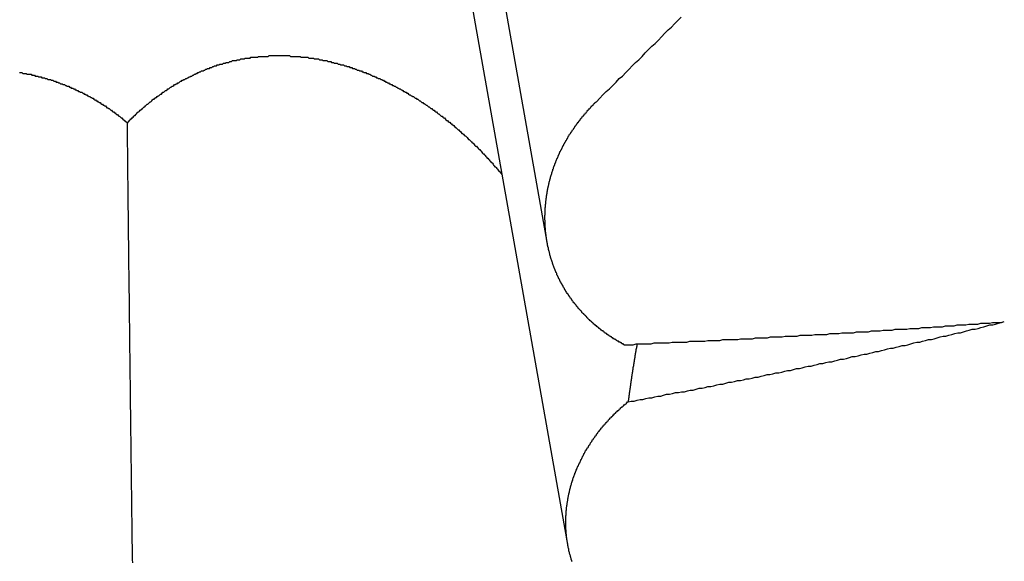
# Model space of a CAD drawing. Extents: x 1107 to 4046, y 937 to 3355.
# Tile 529 of 656: x 2217.481 to 2218.631, y 2668.723 to 2669.356. Entities that reach past the tile are written whole.
import ezdxf

# ---------------------------------------------------------------- set-up
doc = ezdxf.new("R2010")
doc.units = 0
doc.layers.add('KF_VIDA_L___C_REAR', color=7, linetype='CONTINUOUS')

# ---------------------------------------------------------------- blocks, each defined once
blk = doc.blocks.new('KF_VIDA_L___C_REAR')
at = {"layer": 'KF_VIDA_L___C_REAR'}
for p, q in [((31.118205, 979.882923), (31.032365, 980.367832)), ((31.142388, 979.529335), (31.015364, 980.246898))]:
    blk.add_line(p, q, dxfattribs=at)
for points in [[(31.1759, 980.047, 0), (31.1797, 980.051, 0), (31.1835, 980.055, 0), (31.1873, 980.059, 0), (31.1911, 980.062, 0), (31.195, 980.066, 0), (31.1988, 980.07, 0), (31.2026, 980.074, 0), (31.2064, 980.077, 0), (31.2102, 980.081, 0), (31.214, 980.085, 0), (31.2178, 980.089, 0), (31.2216, 980.093, 0), (31.2254, 980.096, 0), (31.2292, 980.1, 0), (31.233, 980.104, 0), (31.2368, 980.108, 0), (31.2406, 980.112, 0), (31.2444, 980.115, 0), (31.2482, 980.119, 0), (31.252, 980.123, 0), (31.2558, 980.127, 0), (31.2596, 980.131, 0), (31.2634, 980.134, 0), (31.2672, 980.138, 0), (31.271, 980.142, 0), (31.2748, 980.146, 0)], [(30.6279, 980.022, 0), (30.6287, 980.023, 0), (30.6295, 980.024, 0), (30.6303, 980.025, 0), (30.6312, 980.026, 0), (30.632, 980.027, 0), (30.6328, 980.027, 0), (30.6336, 980.028, 0), (30.6345, 980.029, 0), (30.6353, 980.03, 0), (30.6361, 980.031, 0), (30.637, 980.031, 0), (30.6378, 980.032, 0), (30.6387, 980.033, 0), (30.6395, 980.034, 0), (30.6404, 980.035, 0), (30.6413, 980.035, 0), (30.6421, 980.036, 0), (30.643, 980.037, 0), (30.6439, 980.038, 0), (30.6447, 980.038, 0), (30.6456, 980.039, 0), (30.6465, 980.04, 0), (30.6474, 980.041, 0), (30.6483, 980.041, 0), (30.6491, 980.042, 0), (30.65, 980.043, 0), (30.6509, 980.044, 0), (30.6518, 980.044, 0), (30.6527, 980.045, 0), (30.6536, 980.046, 0), (30.6545, 980.047, 0), (30.6555, 980.047, 0), (30.6564, 980.048, 0), (30.6573, 980.049, 0), (30.6582, 980.05, 0), (30.6591, 980.05, 0), (30.6601, 980.051, 0), (30.661, 980.052, 0), (30.6619, 980.052, 0), (30.6629, 980.053, 0), (30.6638, 980.054, 0), (30.6647, 980.054, 0), (30.6657, 980.055, 0), (30.6666, 980.056, 0), (30.6676, 980.056, 0), (30.6685, 980.057, 0), (30.6695, 980.058, 0), (30.6704, 980.058, 0), (30.6714, 980.059, 0), (30.6723, 980.06, 0), (30.6733, 980.06, 0), (30.6743, 980.061, 0), (30.6752, 980.062, 0), (30.6762, 980.062, 0), (30.6772, 980.063, 0), (30.6782, 980.064, 0), (30.6791, 980.064, 0), (30.6801, 980.065, 0), (30.6811, 980.065, 0), (30.6821, 980.066, 0), (30.6831, 980.067, 0), (30.6841, 980.067, 0), (30.6851, 980.068, 0), (30.686, 980.068, 0), (30.687, 980.069, 0), (30.688, 980.069, 0), (30.689, 980.07, 0), (30.69, 980.071, 0), (30.691, 980.071, 0), (30.692, 980.072, 0), (30.693, 980.072, 0), (30.694, 980.073, 0), (30.695, 980.073, 0), (30.6961, 980.074, 0), (30.6971, 980.074, 0), (30.6981, 980.075, 0), (30.6991, 980.075, 0), (30.7001, 980.076, 0), (30.7011, 980.076, 0), (30.7021, 980.077, 0), (30.7031, 980.077, 0), (30.7042, 980.078, 0), (30.7052, 980.078, 0), (30.7062, 980.079, 0), (30.7072, 980.079, 0), (30.7082, 980.08, 0), (30.7093, 980.08, 0), (30.7103, 980.081, 0), (30.7113, 980.081, 0), (30.7123, 980.082, 0), (30.7134, 980.082, 0), (30.7144, 980.083, 0), (30.7154, 980.083, 0), (30.7164, 980.083, 0), (30.7175, 980.084, 0), (30.7185, 980.084, 0), (30.7195, 980.085, 0), (30.7206, 980.085, 0), (30.7216, 980.086, 0), (30.7226, 980.086, 0), (30.7237, 980.086, 0), (30.7247, 980.087, 0), (30.7257, 980.087, 0), (30.7267, 980.087, 0), (30.7278, 980.088, 0), (30.7288, 980.088, 0), (30.7298, 980.089, 0), (30.7309, 980.089, 0), (30.7319, 980.089, 0), (30.7329, 980.09, 0), (30.734, 980.09, 0), (30.735, 980.09, 0), (30.736, 980.091, 0), (30.7371, 980.091, 0), (30.7381, 980.091, 0), (30.7391, 980.091, 0), (30.7402, 980.092, 0), (30.7412, 980.092, 0), (30.7422, 980.092, 0), (30.7433, 980.093, 0), (30.7443, 980.093, 0), (30.7454, 980.093, 0), (30.7464, 980.093, 0), (30.7475, 980.094, 0), (30.7485, 980.094, 0), (30.7496, 980.094, 0), (30.7506, 980.095, 0), (30.7517, 980.095, 0), (30.7528, 980.095, 0), (30.7538, 980.095, 0), (30.7549, 980.095, 0), (30.756, 980.096, 0), (30.757, 980.096, 0), (30.7581, 980.096, 0), (30.7592, 980.096, 0), (30.7603, 980.097, 0), (30.7614, 980.097, 0), (30.7625, 980.097, 0), (30.7635, 980.097, 0), (30.7646, 980.097, 0), (30.7657, 980.098, 0), (30.7668, 980.098, 0), (30.7679, 980.098, 0), (30.769, 980.098, 0), (30.7701, 980.098, 0), (30.7712, 980.098, 0), (30.7723, 980.099, 0), (30.7734, 980.099, 0), (30.7745, 980.099, 0), (30.7756, 980.099, 0), (30.7767, 980.099, 0), (30.7779, 980.099, 0), (30.779, 980.099, 0), (30.7801, 980.099, 0), (30.7812, 980.1, 0), (30.7823, 980.1, 0), (30.7834, 980.1, 0), (30.7845, 980.1, 0), (30.7857, 980.1, 0), (30.7868, 980.1, 0), (30.7879, 980.1, 0), (30.789, 980.1, 0), (30.7902, 980.1, 0), (30.7913, 980.1, 0), (30.7924, 980.1, 0), (30.7935, 980.101, 0), (30.7947, 980.101, 0), (30.7958, 980.101, 0), (30.7969, 980.101, 0), (30.7981, 980.101, 0), (30.7992, 980.101, 0), (30.8003, 980.101, 0), (30.8014, 980.101, 0), (30.8026, 980.101, 0), (30.8037, 980.101, 0), (30.8048, 980.101, 0), (30.806, 980.101, 0), (30.8071, 980.101, 0), (30.8082, 980.101, 0), (30.8094, 980.101, 0), (30.8105, 980.101, 0), (30.8116, 980.101, 0), (30.8128, 980.101, 0), (30.8139, 980.101, 0), (30.815, 980.101, 0), (30.8162, 980.101, 0), (30.8173, 980.101, 0), (30.8185, 980.1, 0), (30.8196, 980.1, 0), (30.8207, 980.1, 0), (30.8219, 980.1, 0), (30.823, 980.1, 0), (30.8241, 980.1, 0), (30.8253, 980.1, 0), (30.8264, 980.1, 0), (30.8275, 980.1, 0), (30.8286, 980.1, 0), (30.8298, 980.1, 0), (30.8309, 980.099, 0), (30.832, 980.099, 0), (30.8332, 980.099, 0), (30.8343, 980.099, 0), (30.8354, 980.099, 0), (30.8365, 980.099, 0), (30.8377, 980.099, 0), (30.8388, 980.099, 0), (30.8399, 980.098, 0), (30.841, 980.098, 0), (30.8422, 980.098, 0), (30.8433, 980.098, 0), (30.8444, 980.098, 0), (30.8455, 980.098, 0), (30.8466, 980.097, 0), (30.8478, 980.097, 0), (30.8489, 980.097, 0), (30.85, 980.097, 0), (30.8511, 980.097, 0), (30.8522, 980.096, 0), (30.8533, 980.096, 0), (30.8544, 980.096, 0), (30.8556, 980.096, 0), (30.8567, 980.095, 0), (30.8578, 980.095, 0), (30.8589, 980.095, 0), (30.86, 980.095, 0), (30.8611, 980.095, 0), (30.8622, 980.094, 0), (30.8633, 980.094, 0), (30.8644, 980.094, 0), (30.8655, 980.094, 0), (30.8665, 980.093, 0), (30.8676, 980.093, 0), (30.8687, 980.093, 0), (30.8698, 980.092, 0), (30.8709, 980.092, 0), (30.872, 980.092, 0), (30.8731, 980.092, 0), (30.8741, 980.091, 0), (30.8752, 980.091, 0), (30.8763, 980.091, 0), (30.8773, 980.09, 0), (30.8784, 980.09, 0), (30.8795, 980.09, 0), (30.8805, 980.09, 0), (30.8816, 980.089, 0), (30.8827, 980.089, 0), (30.8837, 980.089, 0), (30.8848, 980.088, 0), (30.8858, 980.088, 0), (30.8869, 980.088, 0), (30.8879, 980.087, 0), (30.889, 980.087, 0), (30.89, 980.087, 0), (30.8911, 980.086, 0), (30.8921, 980.086, 0), (30.8931, 980.086, 0), (30.8942, 980.085, 0), (30.8952, 980.085, 0), (30.8962, 980.084, 0), (30.8972, 980.084, 0), (30.8982, 980.084, 0), (30.8993, 980.083, 0), (30.9003, 980.083, 0), (30.9013, 980.083, 0), (30.9023, 980.082, 0), (30.9033, 980.082, 0), (30.9043, 980.081, 0), (30.9053, 980.081, 0), (30.9063, 980.081, 0), (30.9073, 980.08, 0), (30.9083, 980.08, 0), (30.9092, 980.08, 0), (30.9102, 980.079, 0), (30.9112, 980.079, 0), (30.9122, 980.078, 0), (30.9132, 980.078, 0), (30.9142, 980.077, 0), (30.9152, 980.077, 0), (30.9161, 980.077, 0), (30.9171, 980.076, 0), (30.9181, 980.076, 0), (30.9191, 980.075, 0), (30.9201, 980.075, 0), (30.9211, 980.074, 0), (30.9221, 980.074, 0), (30.923, 980.074, 0), (30.924, 980.073, 0), (30.925, 980.073, 0), (30.926, 980.072, 0), (30.927, 980.072, 0), (30.928, 980.071, 0), (30.929, 980.071, 0), (30.93, 980.07, 0), (30.9309, 980.07, 0), (30.9319, 980.069, 0), (30.9329, 980.069, 0), (30.9339, 980.068, 0), (30.9349, 980.068, 0), (30.9359, 980.067, 0), (30.9369, 980.067, 0), (30.9378, 980.066, 0), (30.9388, 980.066, 0), (30.9398, 980.065, 0), (30.9408, 980.065, 0), (30.9418, 980.064, 0), (30.9428, 980.064, 0), (30.9438, 980.063, 0), (30.9447, 980.063, 0), (30.9457, 980.062, 0), (30.9467, 980.062, 0), (30.9477, 980.061, 0), (30.9487, 980.061, 0), (30.9496, 980.06, 0), (30.9506, 980.059, 0), (30.9516, 980.059, 0), (30.9526, 980.058, 0), (30.9536, 980.058, 0), (30.9545, 980.057, 0), (30.9555, 980.057, 0), (30.9565, 980.056, 0), (30.9575, 980.055, 0), (30.9584, 980.055, 0), (30.9594, 980.054, 0), (30.9604, 980.054, 0), (30.9614, 980.053, 0), (30.9623, 980.053, 0), (30.9633, 980.052, 0), (30.9643, 980.051, 0), (30.9652, 980.051, 0), (30.9662, 980.05, 0), (30.9672, 980.05, 0), (30.9681, 980.049, 0), (30.9691, 980.048, 0), (30.9701, 980.048, 0), (30.971, 980.047, 0), (30.972, 980.046, 0), (30.9729, 980.046, 0), (30.9739, 980.045, 0), (30.9748, 980.045, 0), (30.9758, 980.044, 0), (30.9768, 980.043, 0), (30.9777, 980.043, 0), (30.9787, 980.042, 0), (30.9796, 980.041, 0), (30.9806, 980.041, 0), (30.9815, 980.04, 0), (30.9824, 980.039, 0), (30.9834, 980.039, 0), (30.9843, 980.038, 0), (30.9853, 980.037, 0), (30.9862, 980.037, 0), (30.9871, 980.036, 0), (30.9881, 980.035, 0), (30.989, 980.035, 0), (30.9899, 980.034, 0), (30.9909, 980.033, 0), (30.9918, 980.033, 0), (30.9927, 980.032, 0), (30.9937, 980.031, 0), (30.9946, 980.03, 0), (30.9955, 980.03, 0), (30.9964, 980.029, 0), (30.9973, 980.028, 0), (30.9983, 980.028, 0), (30.9992, 980.027, 0), (31.0001, 980.026, 0), (31.001, 980.025, 0), (31.0019, 980.025, 0), (31.0028, 980.024, 0), (31.0037, 980.023, 0), (31.0046, 980.023, 0), (31.0055, 980.022, 0), (31.0064, 980.021, 0), (31.0073, 980.02, 0), (31.0082, 980.02, 0), (31.0091, 980.019, 0), (31.01, 980.018, 0), (31.0109, 980.017, 0), (31.0117, 980.017, 0), (31.0126, 980.016, 0), (31.0135, 980.015, 0), (31.0144, 980.014, 0), (31.0153, 980.014, 0), (31.0161, 980.013, 0), (31.017, 980.012, 0), (31.0179, 980.011, 0), (31.0187, 980.01, 0), (31.0196, 980.01, 0), (31.0205, 980.009, 0), (31.0213, 980.008, 0), (31.0222, 980.007, 0), (31.023, 980.007, 0), (31.0239, 980.006, 0), (31.0247, 980.005, 0), (31.0256, 980.004, 0), (31.0264, 980.003, 0), (31.0273, 980.003, 0), (31.0281, 980.002, 0), (31.029, 980.001, 0), (31.0298, 980, 0), (31.0306, 979.999, 0), (31.0314, 979.999, 0), (31.0323, 979.998, 0), (31.0331, 979.997, 0), (31.0339, 979.996, 0), (31.0347, 979.995, 0), (31.0356, 979.995, 0), (31.0364, 979.994, 0), (31.0372, 979.993, 0), (31.038, 979.992, 0), (31.0388, 979.991, 0), (31.0396, 979.991, 0), (31.0404, 979.99, 0), (31.0412, 979.989, 0), (31.042, 979.988, 0), (31.0428, 979.987, 0), (31.0436, 979.986, 0), (31.0444, 979.986, 0), (31.0452, 979.985, 0), (31.0459, 979.984, 0), (31.0467, 979.983, 0), (31.0475, 979.982, 0), (31.0483, 979.981, 0), (31.049, 979.981, 0), (31.0498, 979.98, 0), (31.0506, 979.979, 0), (31.0513, 979.978, 0), (31.0521, 979.977, 0), (31.0528, 979.976, 0), (31.0536, 979.976, 0), (31.0543, 979.975, 0), (31.0551, 979.974, 0), (31.0558, 979.973, 0), (31.0566, 979.972, 0), (31.0573, 979.971, 0), (31.058, 979.971, 0), (31.0588, 979.97, 0), (31.0595, 979.969, 0), (31.0602, 979.968, 0), (31.061, 979.967, 0), (31.0617, 979.966, 0), (31.0624, 979.966, 0), (31.0631, 979.965, 0), (31.0638, 979.964, 0), (31.0645, 979.963, 0), (31.0652, 979.962, 0), (31.0659, 979.961, 0)], [(30.5017, 980.081, 0), (30.5027, 980.081, 0), (30.5037, 980.081, 0), (30.5047, 980.081, 0), (30.5057, 980.08, 0), (30.5066, 980.08, 0), (30.5076, 980.08, 0), (30.5086, 980.08, 0), (30.5096, 980.08, 0), (30.5105, 980.079, 0), (30.5115, 980.079, 0), (30.5125, 980.079, 0), (30.5135, 980.079, 0), (30.5144, 980.079, 0), (30.5154, 980.079, 0), (30.5164, 980.078, 0), (30.5174, 980.078, 0), (30.5183, 980.078, 0), (30.5193, 980.078, 0), (30.5203, 980.077, 0), (30.5213, 980.077, 0), (30.5223, 980.077, 0), (30.5232, 980.077, 0), (30.5242, 980.076, 0), (30.5252, 980.076, 0), (30.5262, 980.076, 0), (30.5272, 980.076, 0), (30.5281, 980.075, 0), (30.5291, 980.075, 0), (30.5301, 980.075, 0), (30.5311, 980.075, 0), (30.5321, 980.074, 0), (30.533, 980.074, 0), (30.534, 980.074, 0), (30.535, 980.073, 0), (30.536, 980.073, 0), (30.537, 980.073, 0), (30.538, 980.073, 0), (30.5389, 980.072, 0), (30.5399, 980.072, 0), (30.5409, 980.072, 0), (30.5419, 980.071, 0), (30.5429, 980.071, 0), (30.5438, 980.071, 0), (30.5448, 980.07, 0), (30.5458, 980.07, 0), (30.5468, 980.07, 0), (30.5477, 980.069, 0), (30.5487, 980.069, 0), (30.5497, 980.068, 0), (30.5507, 980.068, 0), (30.5516, 980.068, 0), (30.5526, 980.067, 0), (30.5536, 980.067, 0), (30.5546, 980.067, 0), (30.5555, 980.066, 0), (30.5565, 980.066, 0), (30.5575, 980.065, 0), (30.5584, 980.065, 0), (30.5594, 980.065, 0), (30.5604, 980.064, 0), (30.5613, 980.064, 0), (30.5623, 980.063, 0), (30.5633, 980.063, 0), (30.5642, 980.063, 0), (30.5652, 980.062, 0), (30.5662, 980.062, 0), (30.5671, 980.061, 0), (30.5681, 980.061, 0), (30.569, 980.06, 0), (30.57, 980.06, 0), (30.571, 980.059, 0), (30.5719, 980.059, 0), (30.5729, 980.058, 0), (30.5738, 980.058, 0), (30.5748, 980.058, 0), (30.5757, 980.057, 0), (30.5766, 980.057, 0), (30.5776, 980.056, 0), (30.5785, 980.056, 0), (30.5795, 980.055, 0), (30.5804, 980.055, 0), (30.5814, 980.054, 0), (30.5823, 980.054, 0), (30.5832, 980.053, 0), (30.5842, 980.053, 0), (30.5851, 980.052, 0), (30.586, 980.052, 0), (30.5869, 980.051, 0), (30.5879, 980.051, 0), (30.5888, 980.05, 0), (30.5897, 980.049, 0), (30.5906, 980.049, 0), (30.5915, 980.048, 0), (30.5925, 980.048, 0), (30.5934, 980.047, 0), (30.5943, 980.047, 0), (30.5952, 980.046, 0), (30.5961, 980.046, 0), (30.597, 980.045, 0), (30.5979, 980.044, 0), (30.5988, 980.044, 0), (30.5997, 980.043, 0), (30.6006, 980.043, 0), (30.6015, 980.042, 0), (30.6024, 980.042, 0), (30.6033, 980.041, 0), (30.6041, 980.04, 0), (30.605, 980.04, 0), (30.6059, 980.039, 0), (30.6068, 980.039, 0), (30.6077, 980.038, 0), (30.6085, 980.037, 0), (30.6094, 980.037, 0), (30.6103, 980.036, 0), (30.6111, 980.035, 0), (30.612, 980.035, 0), (30.6129, 980.034, 0), (30.6137, 980.034, 0), (30.6146, 980.033, 0), (30.6154, 980.032, 0), (30.6163, 980.032, 0), (30.6171, 980.031, 0), (30.618, 980.03, 0), (30.6188, 980.03, 0), (30.6197, 980.029, 0), (30.6205, 980.028, 0), (30.6213, 980.028, 0), (30.6222, 980.027, 0), (30.623, 980.026, 0), (30.6238, 980.026, 0), (30.6246, 980.025, 0), (30.6255, 980.024, 0), (30.6263, 980.024, 0), (30.6271, 980.023, 0), (30.6279, 980.022, 0)], [(31.2083, 979.763, 0), (31.2077, 979.763, 0), (31.207, 979.764, 0), (31.2063, 979.764, 0), (31.2056, 979.764, 0), (31.205, 979.765, 0), (31.2043, 979.765, 0), (31.2036, 979.766, 0), (31.203, 979.766, 0), (31.2023, 979.766, 0), (31.2016, 979.767, 0), (31.201, 979.767, 0), (31.2003, 979.767, 0), (31.1997, 979.768, 0), (31.199, 979.768, 0), (31.1984, 979.769, 0), (31.1977, 979.769, 0), (31.1971, 979.769, 0), (31.1965, 979.77, 0), (31.1958, 979.77, 0), (31.1952, 979.771, 0), (31.1945, 979.771, 0), (31.1939, 979.771, 0), (31.1933, 979.772, 0), (31.1927, 979.772, 0), (31.192, 979.773, 0), (31.1914, 979.773, 0), (31.1908, 979.773, 0), (31.1902, 979.774, 0), (31.1896, 979.774, 0), (31.189, 979.775, 0), (31.1884, 979.775, 0), (31.1878, 979.776, 0), (31.1872, 979.776, 0), (31.1866, 979.776, 0), (31.186, 979.777, 0), (31.1854, 979.777, 0), (31.1848, 979.778, 0), (31.1842, 979.778, 0), (31.1836, 979.779, 0), (31.183, 979.779, 0), (31.1825, 979.779, 0), (31.1819, 979.78, 0), (31.1813, 979.78, 0), (31.1807, 979.781, 0), (31.1801, 979.781, 0), (31.1796, 979.782, 0), (31.179, 979.782, 0), (31.1784, 979.783, 0), (31.1778, 979.783, 0), (31.1773, 979.784, 0), (31.1767, 979.784, 0), (31.1761, 979.785, 0), (31.1756, 979.785, 0), (31.175, 979.785, 0), (31.1744, 979.786, 0), (31.1739, 979.786, 0), (31.1733, 979.787, 0), (31.1728, 979.787, 0), (31.1722, 979.788, 0), (31.1717, 979.788, 0), (31.1711, 979.789, 0), (31.1706, 979.789, 0), (31.17, 979.79, 0), (31.1695, 979.79, 0), (31.1689, 979.791, 0), (31.1684, 979.791, 0), (31.1678, 979.792, 0), (31.1673, 979.792, 0), (31.1667, 979.793, 0), (31.1662, 979.793, 0), (31.1657, 979.794, 0), (31.1651, 979.794, 0), (31.1646, 979.795, 0), (31.1641, 979.796, 0), (31.1636, 979.796, 0), (31.163, 979.797, 0), (31.1625, 979.797, 0), (31.162, 979.798, 0), (31.1615, 979.798, 0), (31.161, 979.799, 0), (31.1605, 979.799, 0), (31.1599, 979.8, 0), (31.1594, 979.8, 0), (31.1589, 979.801, 0), (31.1584, 979.802, 0), (31.1579, 979.802, 0), (31.1574, 979.803, 0), (31.1569, 979.803, 0), (31.1564, 979.804, 0), (31.1559, 979.804, 0), (31.1554, 979.805, 0), (31.155, 979.805, 0), (31.1545, 979.806, 0), (31.154, 979.807, 0), (31.1535, 979.807, 0), (31.153, 979.808, 0), (31.1526, 979.808, 0), (31.1521, 979.809, 0), (31.1516, 979.81, 0), (31.1511, 979.81, 0), (31.1507, 979.811, 0), (31.1502, 979.811, 0), (31.1498, 979.812, 0), (31.1493, 979.812, 0), (31.1488, 979.813, 0), (31.1484, 979.814, 0), (31.1479, 979.814, 0), (31.1475, 979.815, 0), (31.147, 979.815, 0), (31.1466, 979.816, 0), (31.1462, 979.817, 0), (31.1457, 979.817, 0), (31.1453, 979.818, 0), (31.1449, 979.819, 0), (31.1444, 979.819, 0), (31.144, 979.82, 0), (31.1436, 979.82, 0), (31.1432, 979.821, 0), (31.1428, 979.822, 0), (31.1423, 979.822, 0), (31.1419, 979.823, 0), (31.1415, 979.823, 0), (31.1411, 979.824, 0), (31.1407, 979.825, 0), (31.1403, 979.825, 0), (31.1399, 979.826, 0), (31.1395, 979.827, 0), (31.1391, 979.827, 0), (31.1387, 979.828, 0), (31.1384, 979.829, 0), (31.138, 979.829, 0), (31.1376, 979.83, 0), (31.1372, 979.831, 0), (31.1369, 979.831, 0), (31.1365, 979.832, 0), (31.1361, 979.832, 0), (31.1358, 979.833, 0), (31.1354, 979.834, 0), (31.1351, 979.834, 0), (31.1347, 979.835, 0), (31.1344, 979.836, 0), (31.134, 979.836, 0), (31.1337, 979.837, 0), (31.1333, 979.838, 0), (31.133, 979.838, 0), (31.1327, 979.839, 0), (31.1323, 979.84, 0), (31.132, 979.84, 0), (31.1317, 979.841, 0), (31.1314, 979.842, 0), (31.131, 979.842, 0), (31.1307, 979.843, 0), (31.1304, 979.844, 0), (31.1301, 979.844, 0), (31.1298, 979.845, 0), (31.1295, 979.846, 0), (31.1292, 979.847, 0), (31.1289, 979.847, 0), (31.1286, 979.848, 0), (31.1283, 979.849, 0), (31.1281, 979.849, 0), (31.1278, 979.85, 0), (31.1275, 979.851, 0), (31.1272, 979.851, 0), (31.127, 979.852, 0), (31.1267, 979.853, 0), (31.1264, 979.853, 0), (31.1262, 979.854, 0), (31.1259, 979.855, 0), (31.1256, 979.855, 0), (31.1254, 979.856, 0), (31.1251, 979.857, 0), (31.1249, 979.858, 0), (31.1247, 979.858, 0), (31.1244, 979.859, 0), (31.1242, 979.86, 0), (31.124, 979.86, 0), (31.1237, 979.861, 0), (31.1235, 979.862, 0), (31.1233, 979.862, 0), (31.1231, 979.863, 0), (31.1228, 979.864, 0), (31.1226, 979.865, 0), (31.1224, 979.865, 0), (31.1222, 979.866, 0), (31.122, 979.867, 0), (31.1218, 979.867, 0), (31.1216, 979.868, 0), (31.1214, 979.869, 0), (31.1212, 979.87, 0), (31.121, 979.87, 0), (31.1209, 979.871, 0), (31.1207, 979.872, 0), (31.1205, 979.872, 0), (31.1203, 979.873, 0), (31.1202, 979.874, 0), (31.12, 979.874, 0), (31.1198, 979.875, 0), (31.1197, 979.876, 0), (31.1195, 979.877, 0), (31.1193, 979.877, 0), (31.1192, 979.878, 0), (31.119, 979.879, 0), (31.1189, 979.879, 0), (31.1188, 979.88, 0), (31.1186, 979.881, 0), (31.1185, 979.882, 0), (31.1184, 979.882, 0), (31.1182, 979.883, 0), (31.1181, 979.884, 0), (31.118, 979.884, 0), (31.1179, 979.885, 0), (31.1177, 979.886, 0), (31.1176, 979.887, 0), (31.1175, 979.887, 0), (31.1174, 979.888, 0), (31.1173, 979.889, 0), (31.1172, 979.889, 0), (31.1171, 979.89, 0), (31.117, 979.891, 0), (31.1169, 979.892, 0), (31.1168, 979.892, 0), (31.1168, 979.893, 0), (31.1167, 979.894, 0), (31.1166, 979.894, 0), (31.1165, 979.895, 0), (31.1165, 979.896, 0), (31.1164, 979.896, 0), (31.1163, 979.897, 0), (31.1163, 979.898, 0), (31.1162, 979.899, 0), (31.1162, 979.899, 0), (31.1161, 979.9, 0), (31.1161, 979.901, 0), (31.116, 979.901, 0), (31.116, 979.902, 0), (31.1159, 979.903, 0), (31.1159, 979.904, 0), (31.1159, 979.904, 0), (31.1158, 979.905, 0), (31.1158, 979.906, 0), (31.1158, 979.906, 0), (31.1158, 979.907, 0), (31.1158, 979.908, 0), (31.1157, 979.909, 0), (31.1157, 979.909, 0), (31.1157, 979.91, 0), (31.1157, 979.911, 0), (31.1157, 979.911, 0), (31.1157, 979.912, 0), (31.1157, 979.913, 0), (31.1157, 979.914, 0), (31.1157, 979.914, 0), (31.1158, 979.915, 0), (31.1158, 979.916, 0), (31.1158, 979.916, 0), (31.1158, 979.917, 0), (31.1159, 979.918, 0), (31.1159, 979.919, 0), (31.1159, 979.919, 0), (31.116, 979.92, 0), (31.116, 979.921, 0), (31.116, 979.922, 0), (31.1161, 979.922, 0), (31.1161, 979.923, 0), (31.1162, 979.924, 0), (31.1162, 979.925, 0), (31.1163, 979.925, 0), (31.1164, 979.926, 0), (31.1164, 979.927, 0), (31.1165, 979.927, 0), (31.1166, 979.928, 0), (31.1166, 979.929, 0), (31.1167, 979.93, 0), (31.1168, 979.93, 0), (31.1169, 979.931, 0), (31.117, 979.932, 0), (31.1171, 979.933, 0), (31.1172, 979.933, 0), (31.1173, 979.934, 0), (31.1174, 979.935, 0), (31.1175, 979.936, 0), (31.1176, 979.936, 0), (31.1177, 979.937, 0), (31.1178, 979.938, 0), (31.1179, 979.939, 0), (31.118, 979.939, 0), (31.1182, 979.94, 0), (31.1183, 979.941, 0), (31.1184, 979.942, 0), (31.1186, 979.942, 0), (31.1187, 979.943, 0), (31.1188, 979.944, 0), (31.119, 979.945, 0), (31.1191, 979.945, 0), (31.1193, 979.946, 0), (31.1194, 979.947, 0), (31.1196, 979.948, 0), (31.1197, 979.948, 0), (31.1199, 979.949, 0), (31.1201, 979.95, 0), (31.1202, 979.951, 0), (31.1204, 979.951, 0), (31.1206, 979.952, 0), (31.1208, 979.953, 0), (31.121, 979.954, 0), (31.1211, 979.954, 0), (31.1213, 979.955, 0), (31.1215, 979.956, 0), (31.1217, 979.956, 0), (31.1219, 979.957, 0), (31.1221, 979.958, 0), (31.1223, 979.959, 0), (31.1225, 979.959, 0), (31.1227, 979.96, 0), (31.123, 979.961, 0), (31.1232, 979.962, 0), (31.1234, 979.962, 0), (31.1236, 979.963, 0), (31.1239, 979.964, 0), (31.1241, 979.965, 0), (31.1243, 979.965, 0), (31.1246, 979.966, 0), (31.1248, 979.967, 0), (31.1251, 979.968, 0), (31.1253, 979.968, 0), (31.1256, 979.969, 0), (31.1258, 979.97, 0), (31.1261, 979.971, 0), (31.1263, 979.971, 0), (31.1266, 979.972, 0), (31.1269, 979.973, 0), (31.1271, 979.973, 0), (31.1274, 979.974, 0), (31.1277, 979.975, 0), (31.128, 979.976, 0), (31.1283, 979.976, 0), (31.1285, 979.977, 0), (31.1288, 979.978, 0), (31.1291, 979.979, 0), (31.1294, 979.979, 0), (31.1297, 979.98, 0), (31.13, 979.981, 0), (31.1303, 979.981, 0), (31.1307, 979.982, 0), (31.131, 979.983, 0), (31.1313, 979.984, 0), (31.1316, 979.984, 0), (31.1319, 979.985, 0), (31.1323, 979.986, 0), (31.1326, 979.986, 0), (31.1329, 979.987, 0), (31.1333, 979.988, 0), (31.1336, 979.989, 0), (31.1339, 979.989, 0), (31.1343, 979.99, 0), (31.1346, 979.991, 0), (31.135, 979.991, 0), (31.1353, 979.992, 0), (31.1357, 979.993, 0), (31.136, 979.993, 0), (31.1364, 979.994, 0), (31.1368, 979.995, 0), (31.1371, 979.996, 0), (31.1375, 979.996, 0), (31.1379, 979.997, 0), (31.1383, 979.998, 0), (31.1386, 979.998, 0), (31.139, 979.999, 0), (31.1394, 980, 0), (31.1398, 980, 0), (31.1402, 980.001, 0), (31.1406, 980.002, 0), (31.141, 980.002, 0), (31.1414, 980.003, 0), (31.1418, 980.004, 0), (31.1422, 980.004, 0), (31.1426, 980.005, 0), (31.143, 980.006, 0), (31.1434, 980.007, 0), (31.1438, 980.007, 0), (31.1442, 980.008, 0), (31.1446, 980.009, 0), (31.145, 980.009, 0), (31.1455, 980.01, 0), (31.1459, 980.011, 0), (31.1463, 980.011, 0), (31.1467, 980.012, 0), (31.1472, 980.012, 0), (31.1476, 980.013, 0), (31.148, 980.014, 0), (31.1485, 980.014, 0), (31.1489, 980.015, 0), (31.1494, 980.016, 0), (31.1498, 980.016, 0), (31.1503, 980.017, 0), (31.1507, 980.018, 0), (31.1512, 980.018, 0), (31.1516, 980.019, 0), (31.1521, 980.02, 0), (31.1525, 980.02, 0), (31.153, 980.021, 0), (31.1535, 980.022, 0), (31.1539, 980.022, 0), (31.1544, 980.023, 0), (31.1549, 980.023, 0), (31.1553, 980.024, 0), (31.1558, 980.025, 0), (31.1563, 980.025, 0), (31.1568, 980.026, 0), (31.1572, 980.027, 0), (31.1577, 980.027, 0), (31.1582, 980.028, 0), (31.1587, 980.028, 0), (31.1592, 980.029, 0), (31.1597, 980.03, 0), (31.1602, 980.03, 0), (31.1607, 980.031, 0), (31.1612, 980.031, 0), (31.1616, 980.032, 0), (31.1621, 980.033, 0), (31.1626, 980.033, 0), (31.1632, 980.034, 0), (31.1637, 980.034, 0), (31.1642, 980.035, 0), (31.1647, 980.035, 0), (31.1652, 980.036, 0), (31.1657, 980.037, 0), (31.1662, 980.037, 0), (31.1667, 980.038, 0), (31.1672, 980.038, 0), (31.1678, 980.039, 0), (31.1683, 980.039, 0), (31.1688, 980.04, 0), (31.1693, 980.041, 0), (31.1699, 980.041, 0), (31.1704, 980.042, 0), (31.1709, 980.042, 0), (31.1715, 980.043, 0), (31.172, 980.043, 0), (31.1725, 980.044, 0), (31.1731, 980.045, 0), (31.1736, 980.045, 0), (31.1742, 980.046, 0), (31.1748, 980.046, 0), (31.1753, 980.047, 0), (31.1759, 980.047, 0)], [(30.6341, 979.508, 0), (30.634, 979.512, 0), (30.634, 979.516, 0), (30.6339, 979.52, 0), (30.6338, 979.524, 0), (30.6338, 979.528, 0), (30.6337, 979.532, 0), (30.6337, 979.536, 0), (30.6336, 979.54, 0), (30.6336, 979.544, 0), (30.6335, 979.548, 0), (30.6335, 979.552, 0), (30.6334, 979.556, 0), (30.6334, 979.559, 0), (30.6333, 979.563, 0), (30.6333, 979.567, 0), (30.6332, 979.571, 0), (30.6332, 979.575, 0), (30.6331, 979.579, 0), (30.6331, 979.583, 0), (30.633, 979.587, 0), (30.633, 979.591, 0), (30.6329, 979.595, 0), (30.6329, 979.599, 0), (30.6328, 979.603, 0), (30.6328, 979.607, 0), (30.6327, 979.611, 0), (30.6327, 979.615, 0), (30.6326, 979.619, 0), (30.6326, 979.622, 0), (30.6325, 979.626, 0), (30.6325, 979.63, 0), (30.6324, 979.634, 0), (30.6324, 979.638, 0), (30.6323, 979.642, 0), (30.6323, 979.646, 0), (30.6322, 979.65, 0), (30.6322, 979.654, 0), (30.6321, 979.658, 0), (30.6321, 979.662, 0), (30.632, 979.666, 0), (30.632, 979.669, 0), (30.6319, 979.673, 0), (30.6319, 979.677, 0), (30.6318, 979.681, 0), (30.6318, 979.685, 0), (30.6317, 979.689, 0), (30.6317, 979.693, 0), (30.6316, 979.697, 0), (30.6316, 979.701, 0), (30.6316, 979.705, 0), (30.6315, 979.709, 0), (30.6315, 979.712, 0), (30.6314, 979.716, 0), (30.6314, 979.72, 0), (30.6313, 979.724, 0), (30.6313, 979.728, 0), (30.6312, 979.732, 0), (30.6312, 979.736, 0), (30.6311, 979.74, 0), (30.6311, 979.744, 0), (30.631, 979.748, 0), (30.631, 979.751, 0), (30.6309, 979.755, 0), (30.6309, 979.759, 0), (30.6309, 979.763, 0), (30.6308, 979.767, 0), (30.6308, 979.771, 0), (30.6307, 979.775, 0), (30.6307, 979.779, 0), (30.6306, 979.783, 0), (30.6306, 979.786, 0), (30.6305, 979.79, 0), (30.6305, 979.794, 0), (30.6304, 979.798, 0), (30.6304, 979.802, 0), (30.6304, 979.806, 0), (30.6303, 979.81, 0), (30.6303, 979.814, 0), (30.6302, 979.817, 0), (30.6302, 979.821, 0), (30.6301, 979.825, 0), (30.6301, 979.829, 0), (30.63, 979.833, 0), (30.63, 979.837, 0), (30.63, 979.841, 0), (30.6299, 979.845, 0), (30.6299, 979.848, 0), (30.6298, 979.852, 0), (30.6298, 979.856, 0), (30.6297, 979.86, 0), (30.6297, 979.864, 0), (30.6296, 979.868, 0), (30.6296, 979.872, 0), (30.6296, 979.876, 0), (30.6295, 979.879, 0), (30.6295, 979.883, 0), (30.6294, 979.887, 0), (30.6294, 979.891, 0), (30.6293, 979.895, 0), (30.6293, 979.899, 0), (30.6292, 979.903, 0), (30.6292, 979.907, 0), (30.6292, 979.91, 0), (30.6291, 979.914, 0), (30.6291, 979.918, 0), (30.629, 979.922, 0), (30.629, 979.926, 0), (30.6289, 979.93, 0), (30.6289, 979.934, 0), (30.6289, 979.937, 0), (30.6288, 979.941, 0), (30.6288, 979.945, 0), (30.6287, 979.949, 0), (30.6287, 979.953, 0), (30.6286, 979.957, 0), (30.6286, 979.961, 0), (30.6286, 979.965, 0), (30.6285, 979.968, 0), (30.6285, 979.972, 0), (30.6284, 979.976, 0), (30.6284, 979.98, 0), (30.6283, 979.984, 0), (30.6283, 979.988, 0), (30.6283, 979.992, 0), (30.6282, 979.995, 0), (30.6282, 979.999, 0), (30.6281, 980.003, 0), (30.6281, 980.007, 0), (30.628, 980.011, 0), (30.628, 980.015, 0), (30.628, 980.019, 0), (30.6279, 980.022, 0)], [(31.2083, 979.763, 0), (31.2118, 979.763, 0), (31.2153, 979.763, 0), (31.2188, 979.763, 0), (31.2223, 979.764, 0), (31.2258, 979.764, 0), (31.2293, 979.764, 0), (31.2328, 979.764, 0), (31.2363, 979.764, 0), (31.2398, 979.764, 0), (31.2433, 979.765, 0), (31.2467, 979.765, 0), (31.2502, 979.765, 0), (31.2537, 979.765, 0), (31.2572, 979.765, 0), (31.2607, 979.765, 0), (31.2642, 979.766, 0), (31.2677, 979.766, 0), (31.2712, 979.766, 0), (31.2747, 979.766, 0), (31.2781, 979.766, 0), (31.2816, 979.766, 0), (31.2851, 979.767, 0), (31.2886, 979.767, 0), (31.2921, 979.767, 0), (31.2956, 979.767, 0), (31.2991, 979.767, 0), (31.3025, 979.767, 0), (31.306, 979.768, 0), (31.3095, 979.768, 0), (31.313, 979.768, 0), (31.3165, 979.768, 0), (31.32, 979.768, 0), (31.3234, 979.769, 0), (31.3269, 979.769, 0), (31.3304, 979.769, 0), (31.3339, 979.769, 0), (31.3374, 979.769, 0), (31.3409, 979.769, 0), (31.3443, 979.77, 0), (31.3478, 979.77, 0), (31.3513, 979.77, 0), (31.3548, 979.77, 0), (31.3582, 979.77, 0), (31.3617, 979.771, 0), (31.3652, 979.771, 0), (31.3687, 979.771, 0), (31.3722, 979.771, 0), (31.3756, 979.771, 0), (31.3791, 979.772, 0), (31.3826, 979.772, 0), (31.3861, 979.772, 0), (31.3895, 979.772, 0), (31.393, 979.772, 0), (31.3965, 979.773, 0), (31.4, 979.773, 0), (31.4034, 979.773, 0), (31.4069, 979.773, 0), (31.4104, 979.773, 0), (31.4139, 979.774, 0), (31.4173, 979.774, 0), (31.4208, 979.774, 0), (31.4243, 979.774, 0), (31.4277, 979.774, 0), (31.4312, 979.775, 0), (31.4347, 979.775, 0), (31.4382, 979.775, 0), (31.4416, 979.775, 0), (31.4451, 979.775, 0), (31.4486, 979.776, 0), (31.452, 979.776, 0), (31.4555, 979.776, 0), (31.459, 979.776, 0), (31.4624, 979.777, 0), (31.4659, 979.777, 0), (31.4694, 979.777, 0), (31.4728, 979.777, 0), (31.4763, 979.777, 0), (31.4798, 979.778, 0), (31.4832, 979.778, 0), (31.4867, 979.778, 0), (31.4901, 979.778, 0), (31.4936, 979.778, 0), (31.4971, 979.779, 0), (31.5005, 979.779, 0), (31.504, 979.779, 0), (31.5075, 979.779, 0), (31.5109, 979.78, 0), (31.5144, 979.78, 0), (31.5178, 979.78, 0), (31.5213, 979.78, 0), (31.5247, 979.781, 0), (31.5282, 979.781, 0), (31.5317, 979.781, 0), (31.5351, 979.781, 0), (31.5386, 979.781, 0), (31.542, 979.782, 0), (31.5455, 979.782, 0), (31.5489, 979.782, 0), (31.5524, 979.782, 0), (31.5559, 979.783, 0), (31.5593, 979.783, 0), (31.5628, 979.783, 0), (31.5662, 979.783, 0), (31.5697, 979.784, 0), (31.5731, 979.784, 0), (31.5766, 979.784, 0), (31.58, 979.784, 0), (31.5835, 979.785, 0), (31.5869, 979.785, 0), (31.5904, 979.785, 0), (31.5938, 979.785, 0), (31.5973, 979.786, 0), (31.6007, 979.786, 0), (31.6042, 979.786, 0), (31.6076, 979.786, 0), (31.6111, 979.787, 0), (31.6145, 979.787, 0), (31.6179, 979.787, 0), (31.6214, 979.787, 0), (31.6248, 979.788, 0), (31.6283, 979.788, 0), (31.6317, 979.788, 0), (31.6352, 979.788, 0), (31.6386, 979.789, 0), (31.642, 979.789, 0), (31.6455, 979.789, 0), (31.6489, 979.789, 0), (31.6524, 979.79, 0)], [(31.2129, 979.696, 0), (31.2164, 979.697, 0), (31.2198, 979.697, 0), (31.2233, 979.698, 0), (31.2268, 979.699, 0), (31.2302, 979.699, 0), (31.2337, 979.7, 0), (31.2371, 979.701, 0), (31.2406, 979.701, 0), (31.244, 979.702, 0), (31.2475, 979.703, 0), (31.251, 979.703, 0), (31.2544, 979.704, 0), (31.2579, 979.705, 0), (31.2613, 979.705, 0), (31.2648, 979.706, 0), (31.2682, 979.707, 0), (31.2717, 979.707, 0), (31.2752, 979.708, 0), (31.2786, 979.708, 0), (31.2821, 979.709, 0), (31.2855, 979.71, 0), (31.289, 979.71, 0), (31.2924, 979.711, 0), (31.2959, 979.712, 0), (31.2993, 979.712, 0), (31.3028, 979.713, 0), (31.3062, 979.714, 0), (31.3097, 979.714, 0), (31.3131, 979.715, 0), (31.3166, 979.716, 0), (31.32, 979.717, 0), (31.3235, 979.717, 0), (31.3269, 979.718, 0), (31.3304, 979.719, 0), (31.3338, 979.719, 0), (31.3373, 979.72, 0), (31.3407, 979.721, 0), (31.3442, 979.721, 0), (31.3476, 979.722, 0), (31.351, 979.723, 0), (31.3545, 979.723, 0), (31.3579, 979.724, 0), (31.3614, 979.725, 0), (31.3648, 979.725, 0), (31.3683, 979.726, 0), (31.3717, 979.727, 0), (31.3752, 979.728, 0), (31.3786, 979.728, 0), (31.382, 979.729, 0), (31.3855, 979.73, 0), (31.3889, 979.73, 0), (31.3924, 979.731, 0), (31.3958, 979.732, 0), (31.3992, 979.733, 0), (31.4027, 979.733, 0), (31.4061, 979.734, 0), (31.4096, 979.735, 0), (31.413, 979.735, 0), (31.4164, 979.736, 0), (31.4199, 979.737, 0), (31.4233, 979.738, 0), (31.4267, 979.738, 0), (31.4302, 979.739, 0), (31.4336, 979.74, 0), (31.437, 979.741, 0), (31.4405, 979.741, 0), (31.4439, 979.742, 0), (31.4473, 979.743, 0), (31.4508, 979.743, 0), (31.4542, 979.744, 0), (31.4576, 979.745, 0), (31.4611, 979.746, 0), (31.4645, 979.746, 0), (31.4679, 979.747, 0), (31.4714, 979.748, 0), (31.4748, 979.749, 0), (31.4782, 979.749, 0), (31.4816, 979.75, 0), (31.4851, 979.751, 0), (31.4885, 979.752, 0), (31.4919, 979.752, 0), (31.4953, 979.753, 0), (31.4988, 979.754, 0), (31.5022, 979.755, 0), (31.5056, 979.755, 0), (31.509, 979.756, 0), (31.5125, 979.757, 0), (31.5159, 979.758, 0), (31.5193, 979.759, 0), (31.5227, 979.759, 0), (31.5262, 979.76, 0), (31.5296, 979.761, 0), (31.533, 979.762, 0), (31.5364, 979.762, 0), (31.5398, 979.763, 0), (31.5433, 979.764, 0), (31.5467, 979.765, 0), (31.5501, 979.766, 0), (31.5535, 979.766, 0), (31.5569, 979.767, 0), (31.5603, 979.768, 0), (31.5638, 979.769, 0), (31.5672, 979.769, 0), (31.5706, 979.77, 0), (31.574, 979.771, 0), (31.5774, 979.772, 0), (31.5808, 979.773, 0), (31.5842, 979.773, 0), (31.5876, 979.774, 0), (31.5911, 979.775, 0), (31.5945, 979.776, 0), (31.5979, 979.777, 0), (31.6013, 979.777, 0), (31.6047, 979.778, 0), (31.6081, 979.779, 0), (31.6115, 979.78, 0), (31.6149, 979.781, 0), (31.6183, 979.781, 0), (31.6217, 979.782, 0), (31.6251, 979.783, 0), (31.6285, 979.784, 0), (31.632, 979.785, 0), (31.6354, 979.786, 0), (31.6388, 979.786, 0), (31.6422, 979.787, 0), (31.6456, 979.788, 0), (31.649, 979.789, 0), (31.6524, 979.79, 0)], [(31.2233, 979.764, 0), (31.2232, 979.763, 0), (31.2231, 979.763, 0), (31.223, 979.762, 0), (31.2229, 979.762, 0), (31.2229, 979.761, 0), (31.2228, 979.761, 0), (31.2227, 979.76, 0), (31.2226, 979.76, 0), (31.2225, 979.759, 0), (31.2224, 979.759, 0), (31.2223, 979.758, 0), (31.2222, 979.758, 0), (31.2221, 979.757, 0), (31.2221, 979.757, 0), (31.222, 979.756, 0), (31.2219, 979.756, 0), (31.2218, 979.755, 0), (31.2217, 979.755, 0), (31.2216, 979.754, 0), (31.2215, 979.754, 0), (31.2214, 979.753, 0), (31.2213, 979.753, 0), (31.2213, 979.752, 0), (31.2212, 979.752, 0), (31.2211, 979.751, 0), (31.221, 979.751, 0), (31.2209, 979.75, 0), (31.2208, 979.75, 0), (31.2207, 979.749, 0), (31.2207, 979.749, 0), (31.2206, 979.748, 0), (31.2205, 979.747, 0), (31.2204, 979.747, 0), (31.2203, 979.746, 0), (31.2202, 979.746, 0), (31.2201, 979.745, 0), (31.2201, 979.745, 0), (31.22, 979.744, 0), (31.2199, 979.744, 0), (31.2198, 979.743, 0), (31.2197, 979.743, 0), (31.2196, 979.742, 0), (31.2195, 979.742, 0), (31.2195, 979.741, 0), (31.2194, 979.741, 0), (31.2193, 979.74, 0), (31.2192, 979.74, 0), (31.2191, 979.739, 0), (31.219, 979.739, 0), (31.219, 979.738, 0), (31.2189, 979.738, 0), (31.2188, 979.737, 0), (31.2187, 979.737, 0), (31.2186, 979.736, 0), (31.2185, 979.736, 0), (31.2185, 979.735, 0), (31.2184, 979.735, 0), (31.2183, 979.734, 0), (31.2182, 979.733, 0), (31.2181, 979.733, 0), (31.2181, 979.732, 0), (31.218, 979.732, 0), (31.2179, 979.731, 0), (31.2178, 979.731, 0), (31.2177, 979.73, 0), (31.2176, 979.73, 0), (31.2176, 979.729, 0), (31.2175, 979.729, 0), (31.2174, 979.728, 0), (31.2173, 979.728, 0), (31.2172, 979.727, 0), (31.2172, 979.727, 0), (31.2171, 979.726, 0), (31.217, 979.726, 0), (31.2169, 979.725, 0), (31.2168, 979.724, 0), (31.2168, 979.724, 0), (31.2167, 979.723, 0), (31.2166, 979.723, 0), (31.2165, 979.722, 0), (31.2164, 979.722, 0), (31.2164, 979.721, 0), (31.2163, 979.721, 0), (31.2162, 979.72, 0), (31.2161, 979.72, 0), (31.2161, 979.719, 0), (31.216, 979.719, 0), (31.2159, 979.718, 0), (31.2158, 979.718, 0), (31.2157, 979.717, 0), (31.2157, 979.716, 0), (31.2156, 979.716, 0), (31.2155, 979.715, 0), (31.2154, 979.715, 0), (31.2154, 979.714, 0), (31.2153, 979.714, 0), (31.2152, 979.713, 0), (31.2151, 979.713, 0), (31.2151, 979.712, 0), (31.215, 979.712, 0), (31.2149, 979.711, 0), (31.2148, 979.711, 0), (31.2148, 979.71, 0), (31.2147, 979.709, 0), (31.2146, 979.709, 0), (31.2145, 979.708, 0), (31.2145, 979.708, 0), (31.2144, 979.707, 0), (31.2143, 979.707, 0), (31.2142, 979.706, 0), (31.2142, 979.706, 0), (31.2141, 979.705, 0), (31.214, 979.704, 0), (31.2139, 979.704, 0), (31.2139, 979.703, 0), (31.2138, 979.703, 0), (31.2137, 979.702, 0), (31.2136, 979.702, 0), (31.2136, 979.701, 0), (31.2135, 979.701, 0), (31.2134, 979.7, 0), (31.2133, 979.7, 0), (31.2133, 979.699, 0), (31.2132, 979.698, 0), (31.2131, 979.698, 0), (31.2131, 979.697, 0), (31.213, 979.697, 0), (31.2129, 979.696, 0)], [(31.1475, 979.509, 0), (31.1473, 979.51, 0), (31.147, 979.511, 0), (31.1468, 979.511, 0), (31.1465, 979.512, 0), (31.1463, 979.513, 0), (31.1461, 979.514, 0), (31.1459, 979.515, 0), (31.1456, 979.515, 0), (31.1454, 979.516, 0), (31.1452, 979.517, 0), (31.145, 979.518, 0), (31.1448, 979.518, 0), (31.1446, 979.519, 0), (31.1444, 979.52, 0), (31.1442, 979.521, 0), (31.144, 979.521, 0), (31.1438, 979.522, 0), (31.1437, 979.523, 0), (31.1435, 979.524, 0), (31.1433, 979.525, 0), (31.1432, 979.525, 0), (31.143, 979.526, 0), (31.1428, 979.527, 0), (31.1427, 979.528, 0), (31.1426, 979.528, 0), (31.1424, 979.529, 0), (31.1423, 979.53, 0), (31.1421, 979.531, 0), (31.142, 979.532, 0), (31.1419, 979.532, 0), (31.1418, 979.533, 0), (31.1417, 979.534, 0), (31.1415, 979.535, 0), (31.1414, 979.535, 0), (31.1413, 979.536, 0), (31.1412, 979.537, 0), (31.1411, 979.538, 0), (31.1411, 979.539, 0), (31.141, 979.539, 0), (31.1409, 979.54, 0), (31.1408, 979.541, 0), (31.1407, 979.542, 0), (31.1407, 979.542, 0), (31.1406, 979.543, 0), (31.1405, 979.544, 0), (31.1405, 979.545, 0), (31.1404, 979.546, 0), (31.1404, 979.546, 0), (31.1403, 979.547, 0), (31.1403, 979.548, 0), (31.1403, 979.549, 0), (31.1402, 979.55, 0), (31.1402, 979.55, 0), (31.1402, 979.551, 0), (31.1402, 979.552, 0), (31.1402, 979.553, 0), (31.1402, 979.554, 0), (31.1401, 979.555, 0), (31.1401, 979.555, 0), (31.1402, 979.556, 0), (31.1402, 979.557, 0), (31.1402, 979.558, 0), (31.1402, 979.559, 0), (31.1402, 979.559, 0), (31.1402, 979.56, 0), (31.1403, 979.561, 0), (31.1403, 979.562, 0), (31.1403, 979.563, 0), (31.1404, 979.564, 0), (31.1404, 979.564, 0), (31.1405, 979.565, 0), (31.1405, 979.566, 0), (31.1406, 979.567, 0), (31.1407, 979.568, 0), (31.1407, 979.569, 0), (31.1408, 979.569, 0), (31.1409, 979.57, 0), (31.141, 979.571, 0), (31.141, 979.572, 0), (31.1411, 979.573, 0), (31.1412, 979.574, 0), (31.1413, 979.574, 0), (31.1414, 979.575, 0), (31.1415, 979.576, 0), (31.1417, 979.577, 0), (31.1418, 979.578, 0), (31.1419, 979.579, 0), (31.142, 979.579, 0), (31.1422, 979.58, 0), (31.1423, 979.581, 0), (31.1424, 979.582, 0), (31.1426, 979.583, 0), (31.1427, 979.584, 0), (31.1429, 979.584, 0), (31.143, 979.585, 0), (31.1432, 979.586, 0), (31.1434, 979.587, 0), (31.1435, 979.588, 0), (31.1437, 979.589, 0), (31.1439, 979.589, 0), (31.1441, 979.59, 0), (31.1443, 979.591, 0), (31.1445, 979.592, 0), (31.1447, 979.593, 0), (31.1449, 979.594, 0), (31.1451, 979.594, 0), (31.1453, 979.595, 0), (31.1455, 979.596, 0), (31.1457, 979.597, 0), (31.146, 979.598, 0), (31.1462, 979.599, 0), (31.1464, 979.599, 0), (31.1467, 979.6, 0), (31.1469, 979.601, 0), (31.1472, 979.602, 0), (31.1474, 979.603, 0), (31.1477, 979.604, 0), (31.1479, 979.604, 0), (31.1482, 979.605, 0), (31.1485, 979.606, 0), (31.1488, 979.607, 0), (31.149, 979.608, 0), (31.1493, 979.608, 0), (31.1496, 979.609, 0), (31.1499, 979.61, 0), (31.1502, 979.611, 0), (31.1505, 979.612, 0), (31.1508, 979.613, 0), (31.1511, 979.613, 0), (31.1515, 979.614, 0), (31.1518, 979.615, 0), (31.1521, 979.616, 0), (31.1524, 979.617, 0), (31.1528, 979.617, 0), (31.1531, 979.618, 0), (31.1535, 979.619, 0), (31.1538, 979.62, 0), (31.1542, 979.621, 0), (31.1545, 979.621, 0), (31.1549, 979.622, 0), (31.1552, 979.623, 0), (31.1556, 979.624, 0), (31.156, 979.625, 0), (31.1564, 979.625, 0), (31.1567, 979.626, 0), (31.1571, 979.627, 0), (31.1575, 979.628, 0), (31.1579, 979.629, 0), (31.1583, 979.629, 0), (31.1587, 979.63, 0), (31.1591, 979.631, 0), (31.1595, 979.632, 0), (31.1599, 979.633, 0), (31.1603, 979.633, 0), (31.1608, 979.634, 0), (31.1612, 979.635, 0), (31.1616, 979.636, 0), (31.162, 979.636, 0), (31.1625, 979.637, 0), (31.1629, 979.638, 0), (31.1633, 979.639, 0), (31.1638, 979.64, 0), (31.1642, 979.64, 0), (31.1647, 979.641, 0), (31.1651, 979.642, 0), (31.1656, 979.643, 0), (31.1661, 979.643, 0), (31.1665, 979.644, 0), (31.167, 979.645, 0), (31.1675, 979.646, 0), (31.168, 979.646, 0), (31.1684, 979.647, 0), (31.1689, 979.648, 0), (31.1694, 979.649, 0), (31.1699, 979.649, 0), (31.1704, 979.65, 0), (31.1709, 979.651, 0), (31.1714, 979.652, 0), (31.1719, 979.652, 0), (31.1724, 979.653, 0), (31.1729, 979.654, 0), (31.1734, 979.654, 0), (31.1739, 979.655, 0), (31.1744, 979.656, 0), (31.1749, 979.657, 0), (31.1755, 979.657, 0), (31.176, 979.658, 0), (31.1765, 979.659, 0), (31.177, 979.659, 0), (31.1776, 979.66, 0), (31.1781, 979.661, 0), (31.1787, 979.662, 0), (31.1792, 979.662, 0), (31.1797, 979.663, 0), (31.1803, 979.664, 0), (31.1808, 979.664, 0), (31.1814, 979.665, 0), (31.1819, 979.666, 0), (31.1825, 979.666, 0), (31.1831, 979.667, 0), (31.1836, 979.668, 0), (31.1842, 979.668, 0), (31.1848, 979.669, 0), (31.1853, 979.67, 0), (31.1859, 979.67, 0), (31.1865, 979.671, 0), (31.1871, 979.672, 0), (31.1877, 979.672, 0), (31.1883, 979.673, 0), (31.1889, 979.674, 0), (31.1895, 979.674, 0), (31.1901, 979.675, 0), (31.1907, 979.676, 0), (31.1913, 979.676, 0), (31.1919, 979.677, 0), (31.1925, 979.678, 0), (31.1932, 979.678, 0), (31.1938, 979.679, 0), (31.1944, 979.679, 0), (31.1951, 979.68, 0), (31.1957, 979.681, 0), (31.1963, 979.681, 0), (31.197, 979.682, 0), (31.1976, 979.683, 0), (31.1983, 979.683, 0), (31.199, 979.684, 0), (31.1996, 979.685, 0), (31.2003, 979.685, 0), (31.201, 979.686, 0), (31.2016, 979.686, 0), (31.2023, 979.687, 0), (31.203, 979.688, 0), (31.2037, 979.688, 0), (31.2044, 979.689, 0), (31.2051, 979.69, 0), (31.2058, 979.69, 0), (31.2065, 979.691, 0), (31.2072, 979.691, 0), (31.2079, 979.692, 0), (31.2086, 979.693, 0), (31.2093, 979.693, 0), (31.21, 979.694, 0), (31.2107, 979.694, 0), (31.2115, 979.695, 0), (31.2122, 979.696, 0), (31.2129, 979.696, 0)]]:
    blk.add_polyline3d(points, dxfattribs=at)

msp = doc.modelspace()

# ---------------------------------------------------------------- block references
at = {"layer": 'KF_VIDA_L___C_REAR'}
msp.add_blockref('KF_VIDA_L___C_REAR', (2186.9791, 1689.2132), dxfattribs=at)

doc.saveas('drawing.dxf')
